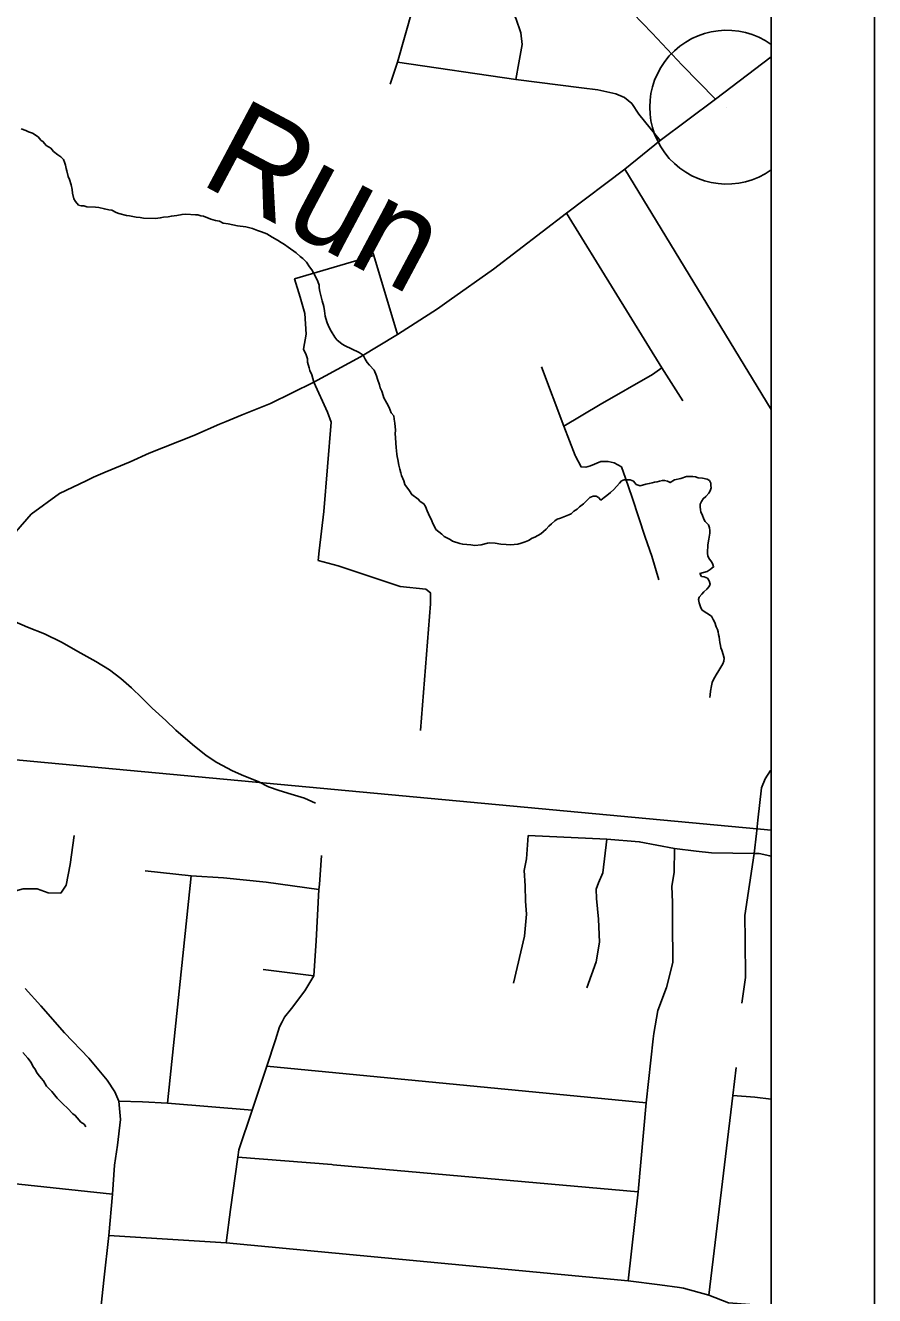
# Model space of a CAD drawing. Extents: x 44.2 to 78.2, y 4.5 to 26.5.
# Drawn here: x 52.415 to 53.236, y 22.487 to 23.714 of the extents above; entities that cross this region are included whole.
import ezdxf

# ---------------------------------------------------------------- set-up
doc = ezdxf.new("R2010")
doc.units = 0
for name, color, linetype in [('GM_X_County_Road', 7, 'Continuous'), ('GM_X_Interstate_Shield', 7, 'Continuous'), ('GM_X_Minor_River', 7, 'Continuous'), ('GM_X_Minor_River_Text', 7, 'Continuous'), ('GM_X_Rail_Line', 7, 'Continuous'), ('GM_X_State_Route', 7, 'Continuous'), ('GM_X_Township_Road', 7, 'Continuous'), ('GM_X_Unincorporated_Location', 7, 'Continuous'), ('SH_Cut_Line', 7, 'Continuous'), ('SH_Data', 7, 'Continuous')]:
    doc.layers.add(name, color=color, linetype=linetype)

msp = doc.modelspace()

# ---------------------------------------------------------------- linework, layer by layer
at = {"layer": 'GM_X_County_Road'}
msp.add_line((53.1359, 23.343), (52.9943, 23.5755), dxfattribs=at)
msp.add_lwpolyline([(52.474, 22.3471), (52.4906, 22.5014), (52.4954, 22.5445), (52.4988, 22.5847), (52.5008, 22.6127), (52.5037, 22.6321), (52.5065, 22.6569), (52.5051, 22.6746), (52.501, 22.6836), (52.4936, 22.6947), (52.4759, 22.7161), (52.4525, 22.7406), (52.4297, 22.7666), (52.4143, 22.7834)], dxfattribs=at)
at = {"layer": 'GM_X_Interstate_Shield'}
msp.add_line((53.1359, 23.5748), (53.1359, 23.6961), dxfattribs=at)
msp.add_arc((53.0928, 23.6354), 0.0744, 54.5963, 305.4037, dxfattribs=at)
at = {"layer": 'GM_X_Minor_River'}
for points in [[(52.4106, 23.6143), (52.4151, 23.613), (52.4177, 23.6114), (52.4215, 23.6102), (52.4271, 23.6066), (52.4297, 23.6035), (52.4319, 23.6019), (52.4348, 23.5985), (52.4393, 23.5957), (52.4419, 23.5926), (52.446, 23.5894), (52.449, 23.5875), (52.4516, 23.5847), (52.4523, 23.5821), (52.4533, 23.5794), (52.454, 23.576), (52.4547, 23.5737), (52.4561, 23.5683), (52.4572, 23.5656), (52.4589, 23.5603), (52.46, 23.5557), (52.4603, 23.5523), (52.4616, 23.5469), (52.4631, 23.5442), (52.466, 23.5408), (52.4687, 23.5399), (52.471, 23.5399), (52.474, 23.539), (52.4823, 23.5388), (52.4857, 23.5383), (52.491, 23.5371), (52.4952, 23.5362), (52.4982, 23.5357), (52.5023, 23.5337), (52.505, 23.5325), (52.5125, 23.5308), (52.5152, 23.5304), (52.5216, 23.5291), (52.5257, 23.5286), (52.5288, 23.5281), (52.5405, 23.5278), (52.5451, 23.5284), (52.5482, 23.5291), (52.5527, 23.5294), (52.5558, 23.5301), (52.5611, 23.5307), (52.5661, 23.5317), (52.5699, 23.532), (52.579, 23.5314), (52.5813, 23.5313), (52.5843, 23.5305), (52.5869, 23.53), (52.5941, 23.5272), (52.5986, 23.5259), (52.6024, 23.5251), (52.6058, 23.5234), (52.6107, 23.5226), (52.6197, 23.5208), (52.6277, 23.5198), (52.6341, 23.5182), (52.639, 23.5161), (52.6431, 23.5149), (52.648, 23.5129), (52.6533, 23.5097), (52.6585, 23.5069), (52.6619, 23.5045), (52.6652, 23.5026), (52.6686, 23.5002), (52.6764, 23.4947), (52.6805, 23.4912), (52.6828, 23.4892), (52.6865, 23.4857), (52.6894, 23.4811), (52.6916, 23.478), (52.6956, 23.471)], [(52.6956, 23.471), (52.6974, 23.4668), (52.6988, 23.4634), (52.6988, 23.4607), (52.6994, 23.4573), (52.7015, 23.4481), (52.7032, 23.4428), (52.7039, 23.4386), (52.7045, 23.4333), (52.7052, 23.431), (52.7066, 23.4268), (52.7084, 23.4225), (52.7102, 23.4187), (52.7139, 23.4129), (52.7157, 23.4106), (52.7209, 23.4063), (52.7239, 23.4047), (52.7299, 23.4019), (52.7374, 23.3983), (52.7412, 23.3955), (52.7433, 23.3917), (52.7452, 23.3886), (52.7474, 23.3859), (52.7518, 23.3812), (52.7543, 23.3758), (52.755, 23.3724), (52.7572, 23.367), (52.7578, 23.364), (52.7593, 23.3609), (52.7607, 23.3567), (52.7614, 23.3544), (52.7643, 23.3494), (52.7665, 23.3452), (52.7682, 23.3398), (52.7708, 23.3371), (52.7711, 23.3337), (52.7718, 23.3299), (52.7724, 23.323), (52.7723, 23.3196), (52.7726, 23.3162), (52.7728, 23.3105), (52.7731, 23.3063), (52.7737, 23.2999), (52.774, 23.2976), (52.7747, 23.2949), (52.7757, 23.2892), (52.7767, 23.2854), (52.7778, 23.2819), (52.7785, 23.2793), (52.7806, 23.2743), (52.7817, 23.2705), (52.7861, 23.2646), (52.7883, 23.2608), (52.7946, 23.2565), (52.7965, 23.2541), (52.7998, 23.2518), (52.8017, 23.2495), (52.8031, 23.2452), (52.8045, 23.2422), (52.8078, 23.2356), (52.8085, 23.233), (52.8103, 23.2299), (52.8114, 23.2272), (52.8173, 23.2225), (52.8195, 23.2202), (52.8255, 23.2174), (52.8278, 23.2158), (52.8349, 23.2137), (52.8376, 23.2129), (52.8455, 23.2123), (52.8493, 23.2118), (52.8554, 23.2124), (52.8615, 23.2138), (52.8638, 23.2141), (52.8688, 23.2139), (52.8744, 23.213), (52.8794, 23.2125), (52.8839, 23.2124), (52.8908, 23.213), (52.8942, 23.214), (52.898, 23.2151), (52.9011, 23.2165), (52.9046, 23.2187), (52.9073, 23.2198), (52.913, 23.223), (52.9181, 23.2274), (52.9208, 23.2304), (52.9235, 23.2326), (52.9266, 23.2356), (52.929, 23.237), (52.932, 23.2381), (52.9401, 23.2413), (52.9424, 23.2424), (52.9451, 23.2449), (52.9482, 23.2468), (52.9505, 23.249), (52.9544, 23.2519), (52.9579, 23.2556), (52.9606, 23.2582), (52.9637, 23.2592), (52.9667, 23.2592)], [(52.9667, 23.2592), (52.969, 23.258), (52.9712, 23.2556), (52.9743, 23.2582), (52.977, 23.26), (52.9805, 23.263), (52.9836, 23.2659), (52.9891, 23.2719), (52.9911, 23.2741), (52.9937, 23.2752), (52.9994, 23.275), (53.0028, 23.2738), (53.0054, 23.2707), (53.0092, 23.2694), (53.0145, 23.2708), (53.018, 23.2715), (53.0206, 23.2722), (53.0229, 23.2729), (53.0256, 23.2732), (53.0279, 23.2739), (53.0306, 23.2746), (53.0328, 23.2745), (53.0355, 23.2737), (53.0381, 23.2725), (53.0424, 23.275), (53.0485, 23.2764), (53.0538, 23.2785), (53.0599, 23.2784), (53.0626, 23.2779), (53.0652, 23.2771), (53.0694, 23.2766), (53.0739, 23.2757), (53.0761, 23.2745), (53.0776, 23.2718), (53.0775, 23.2696), (53.0779, 23.2673), (53.0767, 23.2646), (53.0755, 23.2624), (53.0727, 23.2591), (53.07, 23.2569), (53.0684, 23.2542), (53.0672, 23.2516), (53.0671, 23.2486), (53.0675, 23.2463), (53.0678, 23.244), (53.0692, 23.2417), (53.0706, 23.2371), (53.0721, 23.2348), (53.0751, 23.2317), (53.0761, 23.2286), (53.0764, 23.2263), (53.0764, 23.2237), (53.0755, 23.2177), (53.0746, 23.2124), (53.0745, 23.2097), (53.0744, 23.2071), (53.0744, 23.2044), (53.0747, 23.2014), (53.0761, 23.1983), (53.0783, 23.1956), (53.0794, 23.1933), (53.0801, 23.191), (53.077, 23.1884), (53.0739, 23.1866), (53.067, 23.1845), (53.0685, 23.1818), (53.0711, 23.1814), (53.0741, 23.1801), (53.076, 23.1774), (53.0767, 23.1744), (53.0758, 23.1721), (53.0735, 23.1695), (53.0708, 23.167), (53.0688, 23.1647), (53.0661, 23.1618), (53.0656, 23.1595), (53.0663, 23.1561), (53.0677, 23.1515), (53.0692, 23.1492), (53.0781, 23.1433), (53.0796, 23.1402), (53.0814, 23.1371), (53.0828, 23.1329), (53.0839, 23.1306), (53.0846, 23.1283), (53.0849, 23.1256), (53.0856, 23.1233), (53.0859, 23.1203), (53.0862, 23.118), (53.0869, 23.115), (53.0873, 23.1127), (53.088, 23.1104), (53.0894, 23.1062), (53.0904, 23.1027), (53.09, 23.0997), (53.0891, 23.0971), (53.0872, 23.0941), (53.0852, 23.0907), (53.0828, 23.0866), (53.0812, 23.0844), (53.0796, 23.0814)], [(52.4041, 23.1381), (52.4168, 23.1326), (52.433, 23.1262), (52.4495, 23.1183), (52.4682, 23.1077), (52.4829, 23.0995), (52.496, 23.0916), (52.5068, 23.0831), (52.5172, 23.0741), (52.5272, 23.0645), (52.5373, 23.0544), (52.5503, 23.0424), (52.56, 23.0331), (52.5763, 23.0192), (52.5894, 23.0087), (52.5999, 23.002), (52.6149, 22.9938), (52.6258, 22.989), (52.6397, 22.9834), (52.6498, 22.9783), (52.66, 22.9747), (52.6716, 22.9714), (52.6844, 22.9674), (52.6953, 22.9626)], [(53.0796, 23.0814), (53.0788, 23.0792), (53.078, 23.0761), (53.0771, 23.0709), (53.077, 23.0674), (53.0765, 23.0648)], [(52.4123, 22.7216), (52.4171, 22.7161), (52.4201, 22.7119), (52.4222, 22.7076), (52.4241, 22.7053), (52.4255, 22.7026), (52.427, 22.7003), (52.4299, 22.6968), (52.4321, 22.6941), (52.4351, 22.6891), (52.4402, 22.6837), (52.4454, 22.6775), (52.4513, 22.6716), (52.4554, 22.6677), (52.4606, 22.6623), (52.4628, 22.6607), (52.4647, 22.6584), (52.4684, 22.6541), (52.4714, 22.6521), (52.4732, 22.6498)]]:
    msp.add_lwpolyline(points, dxfattribs=at)
at = {"layer": 'GM_X_Rail_Line'}
for points in [[(53.1359, 18.9756), (53.1359, 25.4014), (48.0411, 25.4014)], [(53.1359, 22.9366), (51.7095, 23.0692), (51.3035, 22.9372), (51.2406, 22.8978), (51.1586, 22.8089), (51.1021, 22.7705), (50.546, 22.4779)]]:
    msp.add_lwpolyline(points, dxfattribs=at)
at = {"layer": 'GM_X_State_Route'}
for points in [[(52.8245, 23.4485), (52.8674, 23.4789), (52.9378, 23.5328), (52.9943, 23.5755), (53.0286, 23.6032), (53.0821, 23.643), (53.1359, 23.684)], [(52.6024, 23.3288), (52.6089, 23.3316), (52.6243, 23.3381), (52.6515, 23.3489), (52.6937, 23.3694), (52.7387, 23.3941), (52.7746, 23.4156), (52.813, 23.4404), (52.8245, 23.4485)], [(52.4917, 23.2824), (52.516, 23.2926), (52.5343, 23.3008), (52.5776, 23.3179), (52.6024, 23.3288)], [(52.4734, 23.2742), (52.4805, 23.2776), (52.4917, 23.2824)], [(52.392, 23.2039), (52.4055, 23.225), (52.4203, 23.2419), (52.4475, 23.2618), (52.4734, 23.2742)]]:
    msp.add_lwpolyline(points, dxfattribs=at)
at = {"layer": 'GM_X_Township_Road'}
for p, q in [((52.552, 22.6724), (52.575, 22.8923)), ((52.6447, 22.8017), (52.6935, 22.7957)), ((52.648, 22.7082), (53.0148, 22.6728)), ((52.7122, 22.613), (53.0073, 22.5867))]:
    msp.add_line(p, q, dxfattribs=at)
for points in [[(52.8254, 23.8615), (52.8034, 23.7814), (52.7745, 23.6789), (52.7673, 23.6577)], [(53.0821, 23.643), (53.0498, 23.676), (53.0206, 23.7069), (52.9928, 23.7359), (52.9765, 23.7519), (52.9613, 23.7714), (52.9342, 23.8042), (52.9236, 23.8191), (52.915, 23.8286), (52.9078, 23.8369), (52.8981, 23.8429), (52.8889, 23.8472), (52.8795, 23.8506), (52.8612, 23.8549), (52.8254, 23.8615), (52.8045, 23.8664)], [(52.8034, 23.7814), (52.8191, 23.7765), (52.8383, 23.7725), (52.8517, 23.767), (52.8609, 23.7582), (52.87, 23.7473), (52.8818, 23.7341), (52.8889, 23.7215), (52.8938, 23.7072), (52.8949, 23.6961), (52.8918, 23.6783), (52.8889, 23.6623)], [(53.0286, 23.6032), (53.0077, 23.6285), (53.0011, 23.6388), (52.994, 23.6446), (52.9857, 23.6483), (52.9682, 23.652), (52.9525, 23.654), (52.8889, 23.6623), (52.7745, 23.6789)], [(52.9378, 23.5328), (53.0302, 23.3835), (53.0503, 23.3514)], [(52.7968, 23.0329), (52.8064, 23.1552), (52.8063, 23.1659), (52.8019, 23.1693), (52.777, 23.1719), (52.7172, 23.192), (52.6979, 23.1973), (52.6988, 23.2064), (52.7033, 23.2445), (52.7104, 23.3309), (52.7069, 23.3406), (52.6937, 23.3694), (52.6915, 23.3768), (52.6898, 23.3808), (52.6889, 23.3835), (52.6875, 23.3888), (52.6873, 23.3922), (52.686, 23.396), (52.6837, 23.4013), (52.686, 23.416), (52.6847, 23.436), (52.6802, 23.4516), (52.6749, 23.4694), (52.7515, 23.4921)], [(52.7746, 23.4156), (52.7515, 23.4921), (52.7501, 23.4964)], [(52.9137, 23.3845), (52.9352, 23.327), (52.9462, 23.2988)], [(53.0302, 23.3835), (53.0211, 23.3769), (52.9705, 23.3481), (52.9352, 23.327)], [(52.9462, 23.2988), (52.9466, 23.2979), (52.952, 23.2877), (52.9565, 23.2874), (52.9611, 23.2888), (52.9711, 23.2927), (52.9781, 23.293), (52.9841, 23.2916), (52.991, 23.2876), (52.995, 23.2767), (53.0014, 23.2582), (53.014, 23.2196), (53.0204, 23.2013), (53.0272, 23.1784)], [(53.1216, 22.9333), (53.123, 22.946), (53.1265, 22.9774), (53.1299, 22.986), (53.1353, 22.9942), (53.1359, 22.9948)], [(52.3558, 22.8733), (52.3669, 22.877), (52.3749, 22.8784), (52.3888, 22.8764), (52.4017, 22.877), (52.4125, 22.8798), (52.426, 22.8798), (52.4368, 22.8758), (52.4488, 22.8755), (52.4539, 22.8832), (52.4579, 22.9032), (52.4618, 22.9312)], [(52.8868, 22.7884), (52.8973, 22.834), (52.8991, 22.8554), (52.8982, 22.8677), (52.8978, 22.8827), (52.8969, 22.8975), (52.8991, 22.9089), (52.9009, 22.9312)], [(53.1359, 22.9113), (53.1345, 22.9116), (53.1243, 22.9138), (53.1195, 22.9138), (53.0782, 22.9146), (53.0633, 22.9163), (53.0424, 22.9187), (53.0082, 22.9252), (52.9768, 22.9276), (52.9009, 22.9312)], [(52.9575, 22.784), (52.9665, 22.8092), (52.9698, 22.8283), (52.9687, 22.8505), (52.9669, 22.8705), (52.9665, 22.8795), (52.9689, 22.8854), (52.9731, 22.8951), (52.9768, 22.9276)], [(53.1076, 22.7691), (53.1109, 22.794), (53.1107, 22.83), (53.1104, 22.8541), (53.1195, 22.9138), (53.1216, 22.9333)], [(53.0218, 22.7347), (53.0224, 22.7398), (53.0262, 22.762), (53.0346, 22.7844), (53.0407, 22.8086), (53.0403, 22.8481), (53.0403, 22.8666), (53.0398, 22.8824), (53.042, 22.8956), (53.0424, 22.9187)], [(52.648, 22.7082), (52.6566, 22.7339), (52.6605, 22.7464), (52.6628, 22.7513), (52.6651, 22.7558), (52.672, 22.7641), (52.6847, 22.781), (52.6935, 22.7957), (52.6958, 22.8296), (52.6983, 22.879), (52.6989, 22.8839), (52.701, 22.9121)], [(52.5304, 22.897), (52.575, 22.8923), (52.6062, 22.8905), (52.6475, 22.8863), (52.6983, 22.879)], [(52.9976, 22.5008), (53.0073, 22.5867), (53.0148, 22.6728), (53.0218, 22.7347)], [(52.6088, 22.5374), (52.613, 22.5698), (52.62, 22.6205), (52.6211, 22.6274), (52.6339, 22.6658), (52.6426, 22.6918), (52.648, 22.7082)], [(53.0756, 22.4868), (53.0987, 22.6801), (53.1019, 22.7069)], [(53.0987, 22.6801), (53.12, 22.6782), (53.1359, 22.6765)], [(52.5051, 22.6746), (52.5278, 22.6739), (52.552, 22.6724), (52.6339, 22.6658)], [(52.4988, 22.5847), (52.3837, 22.5968), (52.308, 22.6043), (52.2013, 22.6172), (52.1711, 22.6194), (52.1605, 22.62), (52.1578, 22.6043), (52.1558, 22.5805), (52.1548, 22.567), (52.1522, 22.5511), (52.1506, 22.5409), (52.1505, 22.5329), (52.152, 22.5227), (52.158, 22.5156)], [(52.62, 22.6205), (52.7111, 22.6131), (52.7122, 22.613)], [(52.4954, 22.5445), (52.6088, 22.5374), (52.9976, 22.5008), (53.0282, 22.4968), (53.0472, 22.4943)], [(53.0472, 22.4943), (53.0512, 22.4937), (53.0756, 22.4868), (53.0946, 22.4796), (53.1359, 22.4762)]]:
    msp.add_lwpolyline(points, dxfattribs=at)
at = {"layer": 'GM_X_Unincorporated_Location'}
msp.add_line((53.0928, 23.6354), (53.0928, 23.6354), dxfattribs=at)
at = {"layer": 'SH_Cut_Line'}
msp.add_lwpolyline([(53.1359, 18.6014), (53.1359, 25.4014), (48.0411, 25.4014)], dxfattribs=at)
at = {"layer": 'SH_Data'}
for p, q in [((53.2359, 25.5014), (53.2359, 18.5014)), ((53.1359, 25.4014), (53.1359, 18.6014))]:
    msp.add_line(p, q, dxfattribs=at)

# ---------------------------------------------------------------- texts
at = {"layer": 'GM_X_Minor_River_Text'}
msp.add_text('Run', height=0.09469, rotation=331.9722, dxfattribs=at).set_placement((52.5813, 23.5625))

doc.saveas('drawing.dxf')
